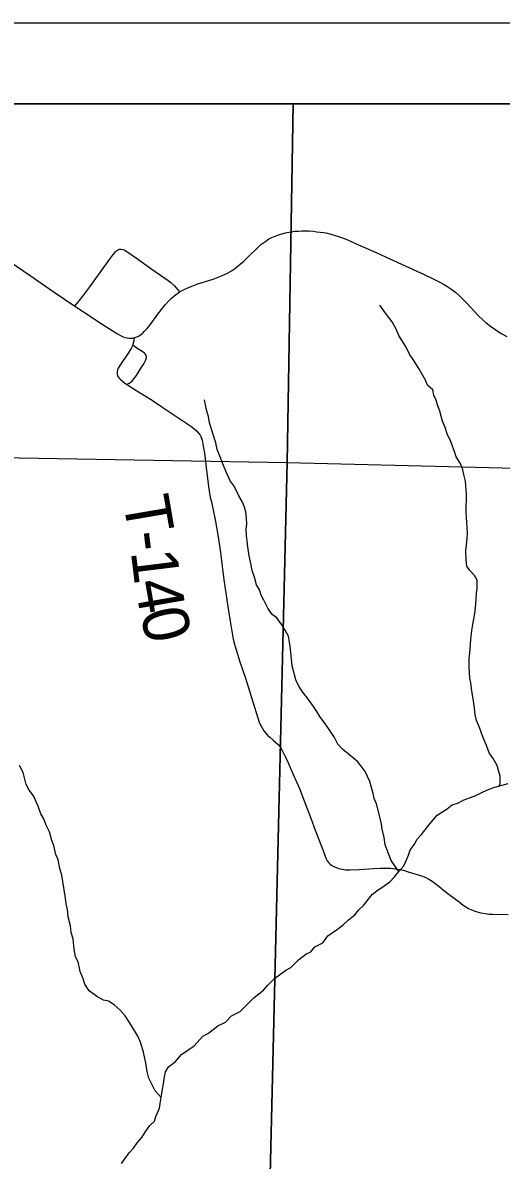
# Model space of a CAD drawing. Extents: x 0 to 34, y 0 to 22.
# Drawn here: x 13.194 to 13.784, y 19.096 to 20.5 of the extents above; entities that cross this region are included whole.
import ezdxf

# ---------------------------------------------------------------- set-up
doc = ezdxf.new("R2010")
doc.units = 0
for name, color, linetype in [('GM_X_Corporation', 7, 'Continuous'), ('GM_X_Minor_River', 7, 'Continuous'), ('GM_X_State_Route', 7, 'Continuous'), ('GM_X_Township_Road', 7, 'Continuous'), ('GM_X_Township_Road_Text', 7, 'Continuous'), ('SH_Data', 7, 'Continuous')]:
    doc.layers.add(name, color=color, linetype=linetype)

msp = doc.modelspace()

# ---------------------------------------------------------------- linework, layer by layer
at = {"layer": 'GM_X_Corporation'}
msp.add_lwpolyline([(16.7661, 20.4), (11.5001, 20.4), (11.498, 20.2911), (11.486, 19.6423), (11.4741, 19.003), (11.4514, 17.7789), (11.4477, 17.5329), (11.8073, 17.526), (12.504, 17.5091), (12.7693, 17.5027), (12.7967, 17.502), (13.2742, 17.4966), (14.0954, 17.4811)], dxfattribs=at)
for points in [[(13.5276, 20.4), (12.5144, 20.4), (12.5051, 19.9749), (13.52, 19.9573)], [(14.5433, 20.4), (13.5276, 20.4), (13.52, 19.9573), (14.532, 19.9321)], [(13.52, 19.9573), (13.4956, 18.9396), (12.4906, 18.9558), (12.5051, 19.9749)], [(14.532, 19.9321), (14.5125, 18.9236), (13.4956, 18.9396), (13.52, 19.9573)]]:
    msp.add_lwpolyline(points, close=True, dxfattribs=at)
at = {"layer": 'GM_X_Minor_River'}
for points in [[(13.7819, 19.5579), (13.783, 19.5606), (13.783, 19.5701), (13.7808, 19.5769), (13.7793, 19.583), (13.7744, 19.5918), (13.7695, 19.599), (13.7661, 19.6078), (13.7616, 19.6184), (13.7575, 19.6302), (13.7537, 19.6386), (13.7522, 19.6458), (13.7515, 19.6545), (13.7493, 19.6679), (13.7482, 19.6751), (13.7467, 19.6853), (13.7456, 19.691), (13.7449, 19.7047), (13.7449, 19.7157), (13.7454, 19.7218), (13.7466, 19.7389), (13.7481, 19.7499), (13.7493, 19.7572), (13.7512, 19.7682), (13.752, 19.7742), (13.7528, 19.7826), (13.7536, 19.7951), (13.7544, 19.802), (13.7545, 19.8119), (13.7511, 19.8176), (13.7454, 19.8237), (13.742, 19.8294), (13.7409, 19.837), (13.7406, 19.8491), (13.7414, 19.8552), (13.7422, 19.8636), (13.7426, 19.8704), (13.7422, 19.8765), (13.7419, 19.8833), (13.7412, 19.8955), (13.7413, 19.9187), (13.7406, 19.9286), (13.7402, 19.9343), (13.7383, 19.9423), (13.7365, 19.9499), (13.7335, 19.9563), (13.7286, 19.9643), (13.7267, 19.9708), (13.7241, 19.9773), (13.7211, 19.9853), (13.7181, 19.9913), (13.7151, 20.0005), (13.7117, 20.0081), (13.7087, 20.0206), (13.7057, 20.0283), (13.7038, 20.034), (13.7012, 20.0404), (13.6997, 20.0469), (13.6933, 20.0526), (13.691, 20.0587), (13.6827, 20.0732), (13.6756, 20.0842), (13.6711, 20.0911), (13.6669, 20.0995), (13.6579, 20.1139), (13.6549, 20.1208), (13.6496, 20.1307), (13.6439, 20.1383), (13.6387, 20.1455), (13.6345, 20.1516)], [(13.6581, 19.4523), (13.6486, 19.4661), (13.6434, 19.4786), (13.6411, 19.4851), (13.6396, 19.4942), (13.6374, 19.5045), (13.6363, 19.5106), (13.6341, 19.5216), (13.6303, 19.536), (13.6273, 19.5425), (13.6262, 19.5486), (13.6221, 19.5634), (13.6165, 19.5756), (13.6116, 19.5825), (13.6067, 19.5882), (13.598, 19.5954), (13.5885, 19.6035), (13.5825, 19.6096), (13.5783, 19.6176), (13.5704, 19.6301), (13.5651, 19.6374), (13.5602, 19.6435), (13.5568, 19.6499), (13.5527, 19.656), (13.5463, 19.6648), (13.5395, 19.6736), (13.5346, 19.6812), (13.5308, 19.6888), (13.5263, 19.7063), (13.5249, 19.7188), (13.5238, 19.7306), (13.5216, 19.7428), (13.5174, 19.7504), (13.5133, 19.7569), (13.5073, 19.7653), (13.5016, 19.7695), (13.4963, 19.7774), (13.4914, 19.7873), (13.488, 19.7934), (13.4858, 19.7999), (13.4824, 19.8064), (13.4798, 19.8155), (13.4768, 19.8239), (13.4753, 19.8326), (13.4731, 19.8421), (13.4716, 19.8532), (13.4705, 19.8604), (13.4697, 19.8672), (13.4694, 19.8748), (13.4702, 19.8809), (13.4698, 19.8885), (13.4691, 19.8965), (13.4676, 19.9022), (13.465, 19.9083), (13.4605, 19.9159), (13.4548, 19.9281), (13.4499, 19.9346), (13.4443, 19.9467), (13.4405, 19.9555), (13.4375, 19.9642), (13.4338, 19.9734), (13.4319, 19.9814), (13.4289, 19.9916), (13.4271, 19.9973), (13.4241, 20.0061), (13.423, 20.0141), (13.4211, 20.0205), (13.4192, 20.0285), (13.4181, 20.0346)], [(13.3647, 19.1734), (13.3571, 19.1817), (13.3522, 19.1913), (13.3492, 19.1974), (13.3474, 19.2053), (13.3455, 19.2156), (13.3429, 19.2293), (13.3407, 19.2365), (13.3388, 19.2426), (13.3358, 19.2491), (13.332, 19.2552), (13.3256, 19.2658), (13.32, 19.2742), (13.3139, 19.2811), (13.3067, 19.2879), (13.2995, 19.2922), (13.2935, 19.2937), (13.2852, 19.2979), (13.2757, 19.3052), (13.2704, 19.3132), (13.2682, 19.32), (13.2644, 19.3288), (13.2622, 19.3409), (13.2588, 19.347), (13.2577, 19.3539), (13.2566, 19.3603), (13.2559, 19.3691), (13.2536, 19.3771), (13.2525, 19.3854), (13.2499, 19.3964), (13.2488, 19.4056), (13.2473, 19.4124), (13.2466, 19.4196), (13.2433, 19.4402), (13.2418, 19.4478), (13.2395, 19.4561), (13.2373, 19.4668), (13.2347, 19.4733), (13.2321, 19.4843), (13.2295, 19.4908), (13.2268, 19.5014), (13.2223, 19.5102), (13.2197, 19.5174), (13.2159, 19.5235), (13.2129, 19.533), (13.2069, 19.5456), (13.2016, 19.5528), (13.1979, 19.5597), (13.1941, 19.5745), (13.1896, 19.5832)], [(13.3686, 19.1988), (13.3697, 19.2049), (13.3736, 19.2113), (13.3823, 19.2178), (13.3896, 19.2265), (13.4052, 19.237), (13.4159, 19.2492), (13.4231, 19.2529), (13.4345, 19.262), (13.444, 19.2662), (13.4512, 19.2741), (13.4619, 19.2794), (13.4672, 19.2851), (13.4794, 19.2968), (13.4908, 19.3059), (13.4962, 19.312), (13.5046, 19.3203), (13.5183, 19.3305), (13.5247, 19.3339), (13.5339, 19.3434), (13.543, 19.3502), (13.5491, 19.3532), (13.5541, 19.3592), (13.5639, 19.3641), (13.5704, 19.3729), (13.5822, 19.3812), (13.5891, 19.3865), (13.5956, 19.3929), (13.6036, 19.399), (13.6085, 19.405), (13.6142, 19.4103), (13.6249, 19.424), (13.6306, 19.4285), (13.6398, 19.4346), (13.6466, 19.4398), (13.6527, 19.4459), (13.6581, 19.4523), (13.6642, 19.4592), (13.6672, 19.4668), (13.6699, 19.4724), (13.6718, 19.4785), (13.6772, 19.4861), (13.6806, 19.4922), (13.6859, 19.4982), (13.6963, 19.5111), (13.7054, 19.5217), (13.7176, 19.5296), (13.7237, 19.5346), (13.7317, 19.5372), (13.7374, 19.5402), (13.7465, 19.5436), (13.7529, 19.5462), (13.7613, 19.5504), (13.7693, 19.5538), (13.7765, 19.5564), (13.7928, 19.5609)], [(13.3154, 19.0918), (13.3196, 19.0975), (13.3249, 19.1051), (13.3303, 19.1108), (13.3348, 19.1176), (13.3406, 19.124), (13.3448, 19.1305), (13.3505, 19.1388), (13.3562, 19.1441), (13.3581, 19.1498), (13.3623, 19.1604), (13.3635, 19.1661), (13.3647, 19.1734), (13.3662, 19.1836), (13.3674, 19.1901), (13.3686, 19.1988)]]:
    msp.add_lwpolyline(points, dxfattribs=at)
at = {"layer": 'GM_X_State_Route'}
for points in [[(13.1782, 20.2047), (13.2027, 20.1879), (13.2326, 20.1674), (13.258, 20.1503), (13.278, 20.1369), (13.2883, 20.1301), (13.3074, 20.1179), (13.3106, 20.1161), (13.315, 20.1136), (13.3184, 20.1121), (13.3203, 20.1114), (13.3226, 20.1109), (13.3249, 20.1105), (13.3293, 20.1107), (13.331, 20.111), (13.3322, 20.1113), (13.3346, 20.1122), (13.3373, 20.1135), (13.3391, 20.1147), (13.3413, 20.1165), (13.3441, 20.1192), (13.3467, 20.1221), (13.3509, 20.1273), (13.3605, 20.1402), (13.3694, 20.1517), (13.374, 20.1569), (13.3771, 20.1599), (13.3797, 20.1622), (13.3823, 20.1643), (13.3851, 20.1661), (13.3873, 20.1677), (13.3895, 20.169), (13.3928, 20.1707), (13.3983, 20.1732), (13.4037, 20.1753), (13.4099, 20.1776), (13.4287, 20.1837), (13.4391, 20.1878), (13.4427, 20.1894), (13.4454, 20.1906), (13.4512, 20.1939), (13.4549, 20.1964), (13.4575, 20.1983), (13.4622, 20.202), (13.4665, 20.2057), (13.4699, 20.2088), (13.4857, 20.2243), (13.4877, 20.2261), (13.4937, 20.2306), (13.4974, 20.2331), (13.5011, 20.2349), (13.5051, 20.2367), (13.5093, 20.2382), (13.5137, 20.2396), (13.5179, 20.2407), (13.5245, 20.2421), (13.5297, 20.2426), (13.5339, 20.2429), (13.538, 20.2431), (13.5474, 20.243), (13.5522, 20.2426), (13.5568, 20.2421), (13.5648, 20.2412), (13.5698, 20.2401), (13.5779, 20.238), (13.5833, 20.2363), (13.5915, 20.2332), (13.5982, 20.2304), (13.6052, 20.2272)], [(13.6052, 20.2272), (13.6176, 20.2218), (13.6308, 20.2159), (13.6613, 20.202), (13.6891, 20.1893), (13.7011, 20.1836), (13.7076, 20.1804), (13.7138, 20.1769), (13.7184, 20.1741), (13.7235, 20.1706), (13.7282, 20.1669), (13.7325, 20.1632), (13.7366, 20.1593), (13.7416, 20.1541), (13.7558, 20.1388), (13.7621, 20.1328), (13.7659, 20.1296), (13.771, 20.1255), (13.7776, 20.1209), (13.7843, 20.1166), (13.7911, 20.1126)]]:
    msp.add_lwpolyline(points, dxfattribs=at)
at = {"layer": 'GM_X_Township_Road'}
for points in [[(13.258, 20.1503), (13.2617, 20.1548), (13.2665, 20.1608), (13.2703, 20.166), (13.2763, 20.1741), (13.2891, 20.1919), (13.3008, 20.2077), (13.3057, 20.2144), (13.3081, 20.2173), (13.3093, 20.2184), (13.3107, 20.2193), (13.3123, 20.2201), (13.3133, 20.2204), (13.3148, 20.2206), (13.3169, 20.2203), (13.3189, 20.2195), (13.3208, 20.2183), (13.3352, 20.2084), (13.3518, 20.1966), (13.3692, 20.1847), (13.3731, 20.1819), (13.376, 20.1797), (13.3808, 20.1751), (13.3873, 20.1677)], [(13.331, 20.111), (13.3307, 20.1071), (13.3304, 20.1056), (13.3297, 20.1029), (13.3294, 20.102), (13.3278, 20.0987), (13.3246, 20.0934), (13.3126, 20.0755), (13.3114, 20.0736), (13.3105, 20.0715), (13.3101, 20.0697), (13.3103, 20.0657), (13.3108, 20.0642), (13.3115, 20.063), (13.3128, 20.0613), (13.3145, 20.0595), (13.3165, 20.0578), (13.3199, 20.0551), (13.3219, 20.0537), (13.3347, 20.0455), (13.3533, 20.034), (13.355, 20.0329)], [(13.3219, 20.0537), (13.3233, 20.0543), (13.3249, 20.0552), (13.3263, 20.056), (13.3286, 20.0577), (13.3308, 20.0603), (13.3326, 20.0626), (13.3339, 20.0645), (13.3392, 20.0729), (13.343, 20.0788), (13.3452, 20.0832), (13.346, 20.085), (13.3463, 20.0862), (13.3464, 20.0871), (13.3463, 20.0882), (13.3461, 20.0892), (13.3456, 20.0902), (13.3448, 20.0912), (13.3439, 20.0921), (13.3424, 20.0933), (13.3333, 20.0992), (13.3294, 20.102)], [(13.355, 20.0329), (13.3666, 20.0251), (13.3752, 20.0193), (13.3862, 20.0121), (13.3924, 20.008), (13.4012, 20.002), (13.4048, 19.9992), (13.4081, 19.9962), (13.4106, 19.9936), (13.4125, 19.9909), (13.4135, 19.9892), (13.4143, 19.9872), (13.415, 19.9847), (13.417, 19.975), (13.4179, 19.969), (13.4199, 19.951), (13.4228, 19.9276), (13.4252, 19.9142), (13.4266, 19.9087)], [(13.4266, 19.9087), (13.4281, 19.9023), (13.4318, 19.8845), (13.4345, 19.8678), (13.4376, 19.8463), (13.4418, 19.8123), (13.4455, 19.7875), (13.448, 19.7712), (13.4514, 19.7513), (13.4536, 19.7392), (13.4551, 19.7329), (13.457, 19.726), (13.4591, 19.7195), (13.461, 19.7138), (13.469, 19.6896), (13.4761, 19.6673), (13.4857, 19.6367), (13.4868, 19.6339), (13.4879, 19.6317), (13.4896, 19.6287), (13.4914, 19.6259), (13.4936, 19.623), (13.4958, 19.6206), (13.4985, 19.618), (13.5028, 19.6144), (13.5092, 19.6087), (13.5113, 19.6062), (13.5135, 19.6026), (13.5149, 19.5999), (13.5164, 19.5968), (13.5179, 19.5934), (13.5211, 19.5864), (13.5279, 19.5713), (13.5353, 19.555), (13.5424, 19.5364), (13.5491, 19.5182), (13.5546, 19.5032), (13.5584, 19.494), (13.562, 19.4843), (13.5652, 19.4757), (13.5677, 19.4688), (13.5696, 19.4656), (13.5715, 19.4632), (13.5731, 19.4616), (13.5746, 19.4603), (13.5762, 19.4593), (13.5786, 19.4582), (13.5811, 19.4572), (13.584, 19.4562), (13.5878, 19.4552), (13.5922, 19.4544), (13.5974, 19.4543), (13.6094, 19.4547), (13.6266, 19.4561), (13.6347, 19.4565), (13.6421, 19.4566), (13.6478, 19.4564), (13.6534, 19.4558), (13.6586, 19.455), (13.6636, 19.4538), (13.6693, 19.4521), (13.6749, 19.4505), (13.6807, 19.4487), (13.6857, 19.447), (13.6904, 19.4452), (13.6949, 19.4429), (13.6991, 19.4403), (13.7029, 19.4375), (13.7072, 19.4343), (13.7131, 19.4292), (13.7201, 19.4238), (13.7263, 19.4193), (13.7324, 19.4148), (13.7374, 19.4108), (13.7406, 19.4086), (13.7439, 19.4067), (13.7475, 19.4049), (13.7509, 19.4036), (13.7546, 19.4025), (13.7593, 19.4014), (13.7643, 19.4005), (13.7693, 19.3998), (13.7736, 19.3996), (13.793, 19.3992)]]:
    msp.add_lwpolyline(points, dxfattribs=at)
at = {"layer": 'SH_Data'}
for points in [[(10.5, 20.5), (17.5, 20.5), (17.5, 13.5), (10.5, 13.5)], [(10.6, 20.4), (17.4, 20.4), (17.4, 13.6), (10.6, 13.6)]]:
    msp.add_lwpolyline(points, close=True, dxfattribs=at)

# ---------------------------------------------------------------- texts
at = {"layer": 'GM_X_Township_Road_Text'}
for s, rotation, p in [('T', 279.7498, (13.3171, 19.9116)), ('-', 276.9875, (13.3242, 19.8705)), ('1', 277.0632, (13.327, 19.8472)), ('4', 279.8992, (13.3318, 19.8095)), ('0', 282.6488, (13.3384, 19.7721))]:
    msp.add_text(s, height=0.0568, rotation=rotation, dxfattribs=at).set_placement(p)

doc.saveas('drawing.dxf')
